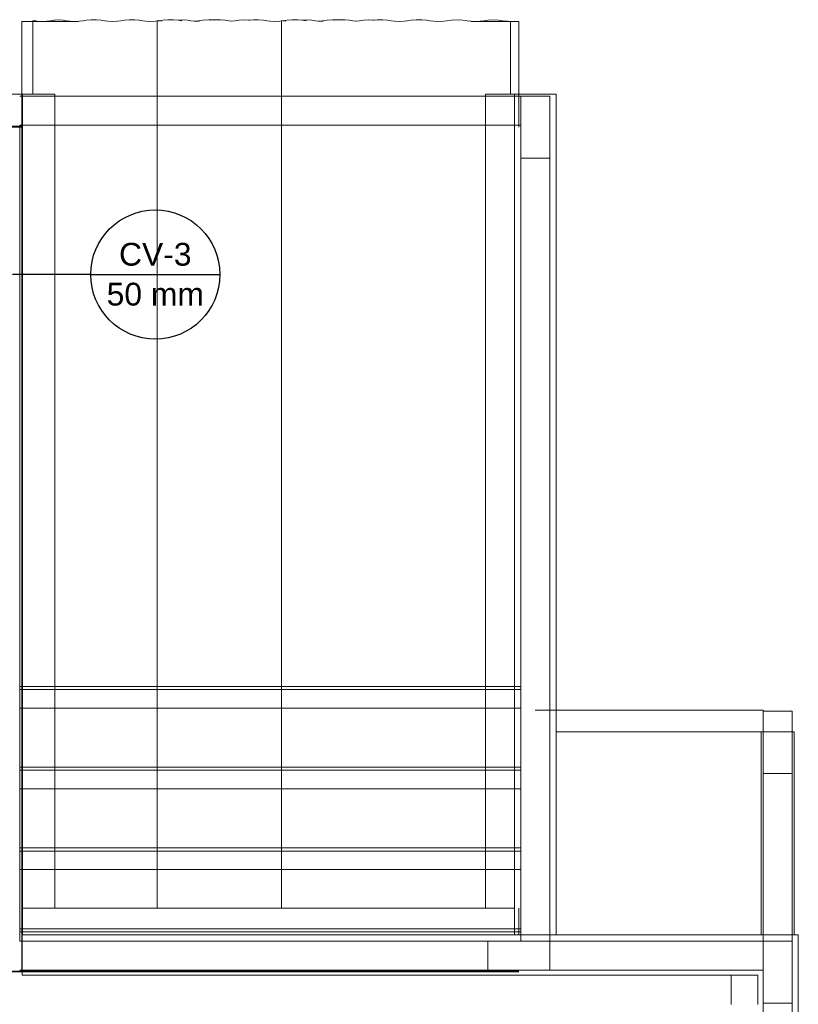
# Model space of a CAD drawing. Header units: millimetres. Extents: x -16331 to -10174, y -4135 to -3584.
# Tile 361 of 456: x -10259.9 to -10252.38, y -3940.12 to -3930.61. Entities that reach past the tile are written whole.
import ezdxf

# ---------------------------------------------------------------- set-up
doc = ezdxf.new("R2010")
doc.units = ezdxf.units.MM
doc.layers.add('CV-Indicação coluna', color=7, linetype='Continuous')
for name, color, linetype, lineweight in [('IFC-IfcBuildingElementProxy-Contorno', 250, 'Continuous', 5), ('IFC-IfcRoof-Contorno', 250, 'Continuous', 5), ('IFC-IfcSlab-Contorno', 250, 'Continuous', 5), ('IFC-IfcSpace-Contorno', 250, 'Continuous', 5), ('IFC-IfcWall-Contorno', 250, 'Continuous', 5), ('IFC-IfcWallStandardCase-Contorno', 250, 'Continuous', 5), ('IFC-Laje-Contorno', 134, 'Continuous', 5), ('IFC-Pilar-Contorno', 83, 'Continuous', 5), ('IFC-Viga-Contorno', 66, 'Continuous', 5)]:
    doc.layers.add(name, color=color, linetype=linetype, lineweight=lineweight)
doc.styles.add('Arial', font='arial.ttf', dxfattribs={"height": 100})

msp = doc.modelspace()

# ---------------------------------------------------------------- linework, layer by layer
at = {"layer": 'CV-Indicação coluna'}
for q in [(-10259.9681, -3933.0708), (-10257.9658, -3933.0708)]:
    msp.add_line((-10259.213, -3933.0708), q, dxfattribs=at)
msp.add_circle((-10258.5894, -3933.0708), 0.6236, dxfattribs=at)
at = {"layer": 'IFC-IfcBuildingElementProxy-Contorno', "lineweight": 5}
for p, q in [((-10259.8711, -3931.3289), (-10259.8791, -3931.3289)), ((-10259.8711, -3931.6376), (-10259.8711, -3931.3289)), ((-10259.8711, -3931.3289), (-10259.8711, -3931.6476)), ((-10259.7706, -3931.3289), (-10259.8711, -3931.3289)), ((-10259.5734, -3931.3289), (-10259.7706, -3931.3289)), ((-10259.5581, -3931.3289), (-10259.5734, -3931.3289)), ((-10259.5581, -3931.6476), (-10259.5581, -3931.3289)), ((-10255.3998, -3931.3289), (-10255.3998, -3931.6476)), ((-10255.3845, -3931.3289), (-10255.3998, -3931.3289)), ((-10255.158, -3931.3289), (-10255.3845, -3931.3289)), ((-10255.1189, -3931.3289), (-10255.158, -3931.3289)), ((-10259.8711, -3931.6476), (-10259.8711, -3931.6376)), ((-10259.8711, -3939.1904), (-10259.8711, -3931.6476)), ((-10259.8711, -3931.6476), (-10259.8711, -3939.1904)), ((-10259.5581, -3939.1904), (-10259.5581, -3931.6476)), ((-10255.3998, -3931.6476), (-10255.3998, -3939.1904)), ((-10259.8711, -3939.4476), (-10259.8711, -3939.1904)), ((-10259.7706, -3939.1904), (-10259.8711, -3939.1904)), ((-10259.5581, -3939.1904), (-10259.7706, -3939.1904)), ((-10258.5705, -3939.1904), (-10259.5581, -3939.1904)), ((-10257.3705, -3939.1904), (-10258.5705, -3939.1904)), ((-10255.3998, -3939.1904), (-10257.3705, -3939.1904)), ((-10255.158, -3939.1904), (-10255.3998, -3939.1904)), ((-10255.1189, -3939.1904), (-10255.158, -3939.1904)), ((-10255.0789, -3939.4476), (-10255.0789, -3939.1904)), ((-10259.8791, -3939.4836), (-10259.8791, -3939.4876)), ((-10259.8738, -3939.4836), (-10259.8791, -3939.4836)), ((-10260.1891, -3939.8056), (-10259.8791, -3939.8056)), ((-10259.8738, -3939.8056), (-10260.1891, -3939.8056)), ((-10259.8791, -3939.8056), (-10255.0789, -3939.8056)), ((-10253.0261, -3939.8376), (-10253.0261, -3940.1186))]:
    msp.add_line(p, q, dxfattribs=at)
at = {"layer": 'IFC-IfcRoof-Contorno', "lineweight": 5}
for p, q in [((-10259.8791, -3930.6276), (-10259.8791, -3930.6337)), ((-10259.72, -3930.6276), (-10259.8791, -3930.6276)), ((-10259.8791, -3930.6337), (-10259.8791, -3930.6363)), ((-10259.8791, -3930.6363), (-10259.8791, -3930.6471)), ((-10259.8791, -3930.6471), (-10259.8791, -3930.6606)), ((-10259.8791, -3930.6606), (-10259.8791, -3930.6616)), ((-10259.7632, -3930.619), (-10259.7706, -3930.6201)), ((-10259.7706, -3930.6201), (-10259.7706, -3931.3289)), ((-10259.73, -3930.6242), (-10259.7632, -3930.619)), ((-10259.6834, -3930.6262), (-10259.73, -3930.6242)), ((-10259.3992, -3930.6276), (-10259.72, -3930.6276)), ((-10259.6364, -3930.6244), (-10259.6834, -3930.6262)), ((-10259.6022, -3930.6193), (-10259.6364, -3930.6244)), ((-10259.5696, -3930.6143), (-10259.6022, -3930.6193)), ((-10259.5581, -3930.6139), (-10259.5696, -3930.6143)), ((-10259.5244, -3930.6125), (-10259.5581, -3930.6139)), ((-10259.4791, -3930.6143), (-10259.5244, -3930.6125)), ((-10259.4465, -3930.6193), (-10259.4791, -3930.6143)), ((-10259.413, -3930.6244), (-10259.4465, -3930.6193)), ((-10259.3666, -3930.6263), (-10259.413, -3930.6244)), ((-10259.3341, -3930.6276), (-10259.3992, -3930.6276)), ((-10259.3203, -3930.6244), (-10259.3666, -3930.6263)), ((-10259.2868, -3930.6193), (-10259.3203, -3930.6244)), ((-10259.2541, -3930.6137), (-10259.2868, -3930.6193)), ((-10259.2086, -3930.6107), (-10259.2541, -3930.6137)), ((-10259.1587, -3930.6107), (-10259.2086, -3930.6107)), ((-10259.1133, -3930.6137), (-10259.1587, -3930.6107)), ((-10259.0806, -3930.6194), (-10259.1133, -3930.6137)), ((-10259.0472, -3930.6245), (-10259.0806, -3930.6194)), ((-10259.0006, -3930.6264), (-10259.0472, -3930.6245)), ((-10258.9541, -3930.6245), (-10259.0006, -3930.6264)), ((-10258.9208, -3930.6193), (-10258.9541, -3930.6245)), ((-10258.8878, -3930.6137), (-10258.9208, -3930.6193)), ((-10258.8418, -3930.6106), (-10258.8878, -3930.6137)), ((-10258.7914, -3930.6106), (-10258.8418, -3930.6106)), ((-10258.7456, -3930.6137), (-10258.7914, -3930.6106)), ((-10258.7129, -3930.6194), (-10258.7456, -3930.6137)), ((-10258.6793, -3930.6246), (-10258.7129, -3930.6194)), ((-10258.6326, -3930.6265), (-10258.6793, -3930.6246)), ((-10258.5859, -3930.6246), (-10258.6326, -3930.6265)), ((-10258.5705, -3930.6221), (-10258.5859, -3930.6246)), ((-10258.5632, -3930.619), (-10258.5705, -3930.6201)), ((-10258.5705, -3930.6201), (-10258.5705, -3931.6476)), ((-10258.5568, -3930.62), (-10258.5632, -3930.619)), ((-10258.5528, -3930.6193), (-10258.5568, -3930.62)), ((-10258.5566, -3930.62), (-10258.5568, -3930.62)), ((-10258.53, -3930.6242), (-10258.5566, -3930.62)), ((-10258.5178, -3930.6132), (-10258.5528, -3930.6193)), ((-10258.4685, -3930.6099), (-10258.5178, -3930.6132)), ((-10258.4144, -3930.6101), (-10258.4685, -3930.6099)), ((-10258.3661, -3930.6137), (-10258.4144, -3930.6101)), ((-10258.3639, -3930.6141), (-10258.3695, -3930.6143)), ((-10258.3639, -3930.6141), (-10258.3661, -3930.6137)), ((-10258.3618, -3930.614), (-10258.3639, -3930.6141)), ((-10258.3331, -3930.62), (-10258.3639, -3930.6141)), ((-10258.3243, -3930.6125), (-10258.3618, -3930.614)), ((-10258.2791, -3930.6143), (-10258.3243, -3930.6125)), ((-10258.2464, -3930.6193), (-10258.2791, -3930.6143)), ((-10258.2129, -3930.6244), (-10258.2464, -3930.6193)), ((-10258.207, -3930.6247), (-10258.2129, -3930.6244)), ((-10258.2039, -3930.6248), (-10258.207, -3930.6247)), ((-10258.2035, -3930.6248), (-10258.2039, -3930.6248)), ((-10258.2037, -3930.6248), (-10258.2039, -3930.6248)), ((-10258.1666, -3930.6263), (-10258.2037, -3930.6248)), ((-10258.1708, -3930.6193), (-10258.2035, -3930.6248)), ((-10258.1297, -3930.6132), (-10258.1708, -3930.6193)), ((-10258.0737, -3930.611), (-10258.1297, -3930.6132)), ((-10258.0361, -3930.6125), (-10258.0737, -3930.611)), ((-10258.0361, -3930.6125), (-10258.054, -3930.6137)), ((-10258.0086, -3930.6107), (-10258.0361, -3930.6125)), ((-10258.0177, -3930.6132), (-10258.0361, -3930.6125)), ((-10257.9586, -3930.6107), (-10258.0086, -3930.6107)), ((-10257.9132, -3930.6137), (-10257.9586, -3930.6107)), ((-10257.8806, -3930.6194), (-10257.9132, -3930.6137)), ((-10257.8503, -3930.624), (-10257.8806, -3930.6194)), ((-10257.8503, -3930.624), (-10257.8511, -3930.6241)), ((-10257.8169, -3930.6193), (-10257.8503, -3930.624)), ((-10257.7781, -3930.6139), (-10257.8169, -3930.6193)), ((-10257.7264, -3930.612), (-10257.7781, -3930.6139)), ((-10257.6867, -3930.6136), (-10257.7264, -3930.612)), ((-10257.6867, -3930.6136), (-10257.6877, -3930.6137)), ((-10257.6418, -3930.6106), (-10257.6867, -3930.6136)), ((-10257.675, -3930.6141), (-10257.6867, -3930.6136)), ((-10257.5913, -3930.6106), (-10257.6418, -3930.6106)), ((-10257.5455, -3930.6137), (-10257.5913, -3930.6106)), ((-10257.5128, -3930.6194), (-10257.5455, -3930.6137)), ((-10257.4793, -3930.6246), (-10257.5128, -3930.6194)), ((-10257.4325, -3930.6265), (-10257.4793, -3930.6246)), ((-10257.3859, -3930.6246), (-10257.4325, -3930.6265)), ((-10257.3705, -3930.6221), (-10257.3859, -3930.6246)), ((-10257.3631, -3930.619), (-10257.3705, -3930.6201)), ((-10257.3705, -3930.6201), (-10257.3705, -3931.6476)), ((-10257.3568, -3930.62), (-10257.3631, -3930.619)), ((-10257.3527, -3930.6193), (-10257.3568, -3930.62)), ((-10257.3566, -3930.62), (-10257.3568, -3930.62)), ((-10257.3299, -3930.6242), (-10257.3566, -3930.62)), ((-10257.3178, -3930.6132), (-10257.3527, -3930.6193)), ((-10257.2685, -3930.6099), (-10257.3178, -3930.6132)), ((-10257.2144, -3930.6101), (-10257.2685, -3930.6099)), ((-10257.1661, -3930.6137), (-10257.2144, -3930.6101)), ((-10257.1639, -3930.6141), (-10257.1695, -3930.6143)), ((-10257.1639, -3930.6141), (-10257.1661, -3930.6137)), ((-10257.1617, -3930.614), (-10257.1639, -3930.6141)), ((-10257.133, -3930.62), (-10257.1639, -3930.6141)), ((-10257.1243, -3930.6125), (-10257.1617, -3930.614)), ((-10257.079, -3930.6143), (-10257.1243, -3930.6125)), ((-10257.0464, -3930.6193), (-10257.079, -3930.6143)), ((-10257.0129, -3930.6244), (-10257.0464, -3930.6193)), ((-10257.0069, -3930.6247), (-10257.0129, -3930.6244)), ((-10257.0039, -3930.6248), (-10257.0069, -3930.6247)), ((-10257.0034, -3930.6248), (-10257.0039, -3930.6248)), ((-10257.0036, -3930.6248), (-10257.0039, -3930.6248)), ((-10256.9665, -3930.6263), (-10257.0036, -3930.6248)), ((-10256.9707, -3930.6193), (-10257.0034, -3930.6248)), ((-10256.9297, -3930.6132), (-10256.9707, -3930.6193)), ((-10256.8736, -3930.611), (-10256.9297, -3930.6132)), ((-10256.8361, -3930.6125), (-10256.8736, -3930.611)), ((-10256.8361, -3930.6125), (-10256.854, -3930.6137)), ((-10256.8085, -3930.6107), (-10256.8361, -3930.6125)), ((-10256.8176, -3930.6132), (-10256.8361, -3930.6125)), ((-10256.7586, -3930.6107), (-10256.8085, -3930.6107)), ((-10256.7132, -3930.6137), (-10256.7586, -3930.6107)), ((-10256.6805, -3930.6194), (-10256.7132, -3930.6137)), ((-10256.6503, -3930.624), (-10256.6805, -3930.6194)), ((-10256.6503, -3930.624), (-10256.6511, -3930.6241)), ((-10256.6169, -3930.6193), (-10256.6503, -3930.624)), ((-10256.578, -3930.6139), (-10256.6169, -3930.6193)), ((-10256.5263, -3930.612), (-10256.578, -3930.6139)), ((-10256.4867, -3930.6136), (-10256.5263, -3930.612)), ((-10256.4867, -3930.6136), (-10256.4877, -3930.6137)), ((-10256.4417, -3930.6106), (-10256.4867, -3930.6136)), ((-10256.4749, -3930.6141), (-10256.4867, -3930.6136)), ((-10256.3913, -3930.6106), (-10256.4417, -3930.6106)), ((-10256.3455, -3930.6137), (-10256.3913, -3930.6106)), ((-10256.3128, -3930.6194), (-10256.3455, -3930.6137)), ((-10256.2792, -3930.6246), (-10256.3128, -3930.6194)), ((-10256.2325, -3930.6265), (-10256.2792, -3930.6246)), ((-10256.1858, -3930.6246), (-10256.2325, -3930.6265)), ((-10256.1527, -3930.6193), (-10256.1858, -3930.6246)), ((-10256.1177, -3930.6132), (-10256.1527, -3930.6193)), ((-10256.0684, -3930.6099), (-10256.1177, -3930.6132)), ((-10256.0143, -3930.6101), (-10256.0684, -3930.6099)), ((-10255.966, -3930.6137), (-10256.0143, -3930.6101)), ((-10255.933, -3930.62), (-10255.966, -3930.6137)), ((-10255.8981, -3930.6252), (-10255.933, -3930.62)), ((-10255.8504, -3930.6269), (-10255.8981, -3930.6252)), ((-10255.8034, -3930.6248), (-10255.8504, -3930.6269)), ((-10255.7707, -3930.6193), (-10255.8034, -3930.6248)), ((-10255.7296, -3930.6132), (-10255.7707, -3930.6193)), ((-10255.6736, -3930.611), (-10255.7296, -3930.6132)), ((-10255.6176, -3930.6132), (-10255.6736, -3930.611)), ((-10255.5765, -3930.6193), (-10255.6176, -3930.6132)), ((-10255.5423, -3930.6241), (-10255.5765, -3930.6193)), ((-10255.4967, -3930.6259), (-10255.5423, -3930.6241)), ((-10255.1, -3930.6276), (-10255.5421, -3930.6276)), ((-10255.451, -3930.6241), (-10255.4967, -3930.6259)), ((-10255.4168, -3930.6193), (-10255.451, -3930.6241)), ((-10255.3998, -3930.617), (-10255.4168, -3930.6193)), ((-10255.378, -3930.6139), (-10255.3998, -3930.617)), ((-10255.3263, -3930.612), (-10255.378, -3930.6139)), ((-10255.2749, -3930.6141), (-10255.3263, -3930.612)), ((-10255.2368, -3930.6196), (-10255.2749, -3930.6141)), ((-10255.2162, -3930.6231), (-10255.2368, -3930.6196)), ((-10255.1888, -3930.6254), (-10255.2162, -3930.6231)), ((-10255.158, -3930.6261), (-10255.1888, -3930.6254)), ((-10255.158, -3931.3289), (-10255.158, -3930.6261)), ((-10255.0789, -3930.6276), (-10255.1, -3930.6276)), ((-10255.0789, -3930.6282), (-10255.0789, -3930.6276)), ((-10255.0789, -3930.6551), (-10255.0789, -3930.6282)), ((-10255.0789, -3930.6731), (-10255.0789, -3930.6551)), ((-10259.8791, -3930.6616), (-10259.8791, -3930.6626)), ((-10259.8791, -3930.6626), (-10259.8791, -3930.6788)), ((-10259.8791, -3930.6788), (-10259.8791, -3930.7021)), ((-10259.8791, -3930.7021), (-10259.8791, -3930.7097)), ((-10259.8791, -3930.7097), (-10259.8791, -3930.7292)), ((-10259.8791, -3930.7292), (-10259.8791, -3930.7575)), ((-10255.0789, -3930.7028), (-10255.0789, -3930.6731)), ((-10255.0789, -3930.7216), (-10255.0789, -3930.7028)), ((-10255.0789, -3930.7514), (-10255.0789, -3930.7216)), ((-10255.0789, -3930.7701), (-10255.0789, -3930.7514)), ((-10259.8791, -3930.7575), (-10259.8791, -3930.7681)), ((-10259.8791, -3930.7681), (-10259.8791, -3930.7796)), ((-10259.8791, -3930.7796), (-10259.8791, -3930.7939)), ((-10259.8791, -3930.7939), (-10259.8791, -3930.8129)), ((-10259.8791, -3930.8129), (-10259.8791, -3930.8158)), ((-10259.8791, -3930.8158), (-10259.8791, -3930.8289)), ((-10259.8791, -3930.8289), (-10259.8791, -3930.8721)), ((-10255.0789, -3930.7856), (-10255.0789, -3930.7701)), ((-10255.0789, -3930.8), (-10255.0789, -3930.7856)), ((-10255.0789, -3931.6476), (-10255.0789, -3930.8)), ((-10259.8791, -3930.8721), (-10259.8791, -3930.9045)), ((-10259.8791, -3930.9045), (-10259.8791, -3930.9069)), ((-10259.8791, -3930.9069), (-10259.8791, -3930.9096)), ((-10259.8791, -3930.9096), (-10259.8791, -3930.9952)), ((-10259.8791, -3930.9952), (-10259.8791, -3931.0185)), ((-10259.8791, -3931.0185), (-10259.8791, -3931.0497)), ((-10259.8791, -3931.0497), (-10259.8791, -3931.0743)), ((-10259.8791, -3931.0743), (-10259.8791, -3931.0785)), ((-10259.8791, -3931.0785), (-10259.8791, -3931.1049)), ((-10259.8791, -3931.1049), (-10259.8791, -3931.2081)), ((-10259.8791, -3931.2081), (-10259.8791, -3931.2272)), ((-10259.8791, -3931.2272), (-10259.8791, -3931.2417)), ((-10259.8791, -3931.2417), (-10259.8791, -3931.2475)), ((-10259.8791, -3931.2475), (-10259.8791, -3931.3053)), ((-10259.8791, -3931.3053), (-10259.8791, -3931.6476)), ((-10255.0869, -3931.3276), (-10255.1189, -3931.3276)), ((-10255.1189, -3931.3276), (-10255.1189, -3931.6476)), ((-10255.0789, -3931.3276), (-10255.0869, -3931.3276)), ((-10254.9139, -3931.3276), (-10255.0789, -3931.3276)), ((-10254.7189, -3931.3276), (-10254.9139, -3931.3276)), ((-10254.7189, -3931.6476), (-10254.7189, -3931.3276)), ((-10258.5705, -3931.6476), (-10258.5705, -3939.1904)), ((-10257.3705, -3931.6476), (-10257.3705, -3939.1904)), ((-10255.1189, -3931.6476), (-10255.1189, -3939.1904)), ((-10254.7189, -3937.4874), (-10254.7189, -3931.6476)), ((-10254.7189, -3939.1904), (-10254.7189, -3937.4874)), ((-10252.7389, -3937.4876), (-10254.7189, -3937.4876)), ((-10252.4189, -3937.4876), (-10252.7389, -3937.4876)), ((-10252.4189, -3939.4476), (-10252.4189, -3937.4876)), ((-10255.1189, -3939.1904), (-10255.1189, -3939.4476)), ((-10254.7189, -3939.4476), (-10254.7189, -3939.1904)), ((-10259.8738, -3939.4476), (-10259.8738, -3939.4727)), ((-10259.7706, -3939.4476), (-10259.8738, -3939.4476)), ((-10259.8738, -3939.4727), (-10259.8738, -3939.4836)), ((-10259.8738, -3939.4836), (-10259.8738, -3939.4876)), ((-10259.8738, -3939.4876), (-10259.8738, -3939.7976)), ((-10259.5581, -3939.4476), (-10259.7706, -3939.4476)), ((-10258.5705, -3939.4476), (-10259.5581, -3939.4476)), ((-10257.3705, -3939.4476), (-10258.5705, -3939.4476)), ((-10255.3998, -3939.4476), (-10257.3705, -3939.4476)), ((-10255.158, -3939.4476), (-10255.3998, -3939.4476)), ((-10255.1189, -3939.4476), (-10255.158, -3939.4476)), ((-10255.0869, -3939.4476), (-10255.1189, -3939.4476)), ((-10255.0789, -3939.4476), (-10255.0869, -3939.4476)), ((-10254.9139, -3939.4476), (-10255.0789, -3939.4476)), ((-10254.7589, -3939.4476), (-10254.9139, -3939.4476)), ((-10253.0261, -3939.4476), (-10254.7589, -3939.4476)), ((-10252.7689, -3939.4476), (-10253.0261, -3939.4476)), ((-10252.7389, -3939.4476), (-10252.7689, -3939.4476)), ((-10252.7329, -3939.4476), (-10252.7389, -3939.4476)), ((-10252.7289, -3939.4476), (-10252.7329, -3939.4476)), ((-10252.4189, -3939.4476), (-10252.7289, -3939.4476)), ((-10252.3789, -3939.4476), (-10252.4189, -3939.4476)), ((-10252.3789, -3945.3676), (-10252.3789, -3939.4476)), ((-10259.8738, -3939.7976), (-10259.8738, -3939.8056)), ((-10259.8738, -3939.8056), (-10259.8738, -3939.8376)), ((-10259.8738, -3939.8376), (-10259.7706, -3939.8376)), ((-10259.7706, -3939.8376), (-10259.5581, -3939.8376)), ((-10259.5581, -3939.8376), (-10255.0789, -3939.8376)), ((-10255.0789, -3939.8376), (-10254.9139, -3939.8376)), ((-10254.9139, -3939.8376), (-10253.0261, -3939.8376)), ((-10253.0261, -3939.8376), (-10252.7689, -3939.8376)), ((-10252.7689, -3939.8376), (-10252.7689, -3940.1186))]:
    msp.add_line(p, q, dxfattribs=at)
at = {"layer": 'IFC-IfcSlab-Contorno', "lineweight": 5}
msp.add_line((-10259.8711, -3931.6476), (-10261.9293, -3931.6476), dxfattribs=at)
at = {"layer": 'IFC-IfcSpace-Contorno', "lineweight": 5}
for p, q in [((-10252.7389, -3937.4874), (-10254.7189, -3937.4874)), ((-10252.7389, -3939.4476), (-10252.7389, -3937.4874))]:
    msp.add_line(p, q, dxfattribs=at)
at = {"layer": 'IFC-IfcWall-Contorno', "lineweight": 5}
for p, q in [((-10259.8791, -3931.3276), (-10260.2882, -3931.3276)), ((-10259.8791, -3931.5601), (-10259.8791, -3931.3276)), ((-10259.8791, -3931.6376), (-10259.8791, -3931.5601)), ((-10260.1891, -3931.6376), (-10259.8791, -3931.6376)), ((-10259.8738, -3939.4876), (-10259.8791, -3939.4876)), ((-10259.8791, -3939.4876), (-10259.8791, -3939.7976)), ((-10259.8791, -3939.7976), (-10255.0789, -3939.7976))]:
    msp.add_line(p, q, dxfattribs=at)
at = {"layer": 'IFC-IfcWallStandardCase-Contorno', "lineweight": 5}
for p, q in [((-10259.8791, -3931.6376), (-10260.111, -3931.6376)), ((-10259.8791, -3931.6476), (-10259.8791, -3931.6376)), ((-10259.8791, -3937.7434), (-10259.8791, -3931.6476)), ((-10259.8791, -3939.1904), (-10259.8791, -3937.7434)), ((-10259.8791, -3939.4727), (-10259.8791, -3939.1904)), ((-10259.8791, -3939.4836), (-10259.8791, -3939.4727)), ((-10259.8791, -3939.4876), (-10259.8791, -3939.4836)), ((-10259.8791, -3939.6931), (-10259.8791, -3939.4876)), ((-10259.8791, -3939.7471), (-10259.8791, -3939.6931)), ((-10259.8791, -3939.7976), (-10259.8791, -3939.7471)), ((-10260.0839, -3939.7976), (-10259.8791, -3939.7976))]:
    msp.add_line(p, q, dxfattribs=at)
at = {"layer": 'IFC-Laje-Contorno', "lineweight": 5}
for p, q in [((-10259.8991, -3931.6276), (-10259.8991, -3935.687)), ((-10255.0589, -3931.6276), (-10259.8991, -3931.6276)), ((-10255.0589, -3931.9476), (-10255.0589, -3931.6276)), ((-10255.0589, -3937.0476), (-10255.0589, -3931.9476)), ((-10259.8991, -3935.687), (-10259.8991, -3937.0476)), ((-10259.8991, -3937.0476), (-10259.8991, -3937.0776)), ((-10259.8991, -3937.0476), (-10259.8991, -3937.0776)), ((-10255.0589, -3937.0476), (-10259.8991, -3937.0476)), ((-10259.8991, -3937.0776), (-10259.8991, -3937.2576)), ((-10259.8991, -3937.0776), (-10259.8991, -3937.2576)), ((-10255.0589, -3937.0776), (-10259.8991, -3937.0776)), ((-10255.0589, -3937.0776), (-10255.0589, -3937.0476)), ((-10255.0589, -3937.2576), (-10255.0589, -3937.0776)), ((-10259.8991, -3937.2576), (-10259.8991, -3937.8276)), ((-10259.8991, -3937.2576), (-10259.8991, -3937.2876)), ((-10255.0589, -3937.2576), (-10259.8991, -3937.2576)), ((-10255.0589, -3937.8276), (-10255.0589, -3937.2576)), ((-10252.7189, -3937.2776), (-10254.9189, -3937.2776)), ((-10254.7789, -3937.2876), (-10254.7789, -3939.5076)), ((-10252.7189, -3937.8876), (-10252.7189, -3937.2776)), ((-10259.8991, -3937.8276), (-10259.8991, -3937.8576)), ((-10259.8991, -3937.8276), (-10259.8991, -3937.8576)), ((-10255.0589, -3937.8276), (-10259.8991, -3937.8276)), ((-10259.8991, -3937.8576), (-10259.8991, -3938.0376)), ((-10259.8991, -3937.8576), (-10259.8991, -3938.0376)), ((-10255.0589, -3937.8576), (-10259.8991, -3937.8576)), ((-10255.0589, -3937.8576), (-10255.0589, -3937.8276)), ((-10255.0589, -3938.0376), (-10255.0589, -3937.8576)), ((-10252.7189, -3939.5076), (-10252.7189, -3937.8876)), ((-10259.8991, -3938.0376), (-10259.8991, -3938.6076)), ((-10259.8991, -3938.0376), (-10259.8991, -3938.0676)), ((-10255.0589, -3938.0376), (-10259.8991, -3938.0376)), ((-10255.0589, -3938.6076), (-10255.0589, -3938.0376)), ((-10259.8991, -3938.6076), (-10259.8991, -3938.6376)), ((-10259.8991, -3938.6076), (-10259.8991, -3938.6376)), ((-10255.0589, -3938.6076), (-10259.8991, -3938.6076)), ((-10259.8991, -3938.6376), (-10259.8991, -3938.8176)), ((-10259.8991, -3938.6376), (-10259.8991, -3938.8176)), ((-10255.0589, -3938.6376), (-10259.8991, -3938.6376)), ((-10255.0589, -3938.6376), (-10255.0589, -3938.6076)), ((-10255.0589, -3938.8176), (-10255.0589, -3938.6376)), ((-10259.8991, -3938.8176), (-10259.8991, -3939.3876)), ((-10259.8991, -3938.8176), (-10259.8991, -3938.8476)), ((-10255.0589, -3938.8176), (-10259.8991, -3938.8176)), ((-10255.0589, -3939.3876), (-10255.0589, -3938.8176)), ((-10259.8991, -3939.3876), (-10259.8991, -3939.4176)), ((-10259.8991, -3939.3876), (-10259.8991, -3939.4176)), ((-10255.0589, -3939.3876), (-10259.8991, -3939.3876)), ((-10255.0589, -3939.4176), (-10255.0589, -3939.3876)), ((-10259.8991, -3939.4176), (-10259.8991, -3939.5076)), ((-10259.8991, -3939.4176), (-10259.8991, -3939.5076)), ((-10255.0589, -3939.4176), (-10259.8991, -3939.4176)), ((-10255.0589, -3939.5076), (-10255.0589, -3939.4176)), ((-10259.8991, -3939.5076), (-10255.3789, -3939.5076)), ((-10255.3789, -3939.5076), (-10255.0589, -3939.5076)), ((-10254.7789, -3939.5076), (-10252.7189, -3939.5076)), ((-10255.3789, -3939.7876), (-10259.8991, -3939.7876)), ((-10254.7789, -3939.7876), (-10255.3789, -3939.7876)), ((-10253.0389, -3939.7876), (-10254.7789, -3939.7876)), ((-10252.7189, -3939.7876), (-10253.0389, -3939.7876)), ((-10252.7189, -3940.1076), (-10252.7189, -3939.7876)), ((-10252.7189, -3945.0276), (-10252.7189, -3940.1076))]:
    msp.add_line(p, q, dxfattribs=at)
at = {"layer": 'IFC-Pilar-Contorno', "lineweight": 5}
for p, q in [((-10254.7789, -3931.3476), (-10255.0589, -3931.3476)), ((-10255.0589, -3931.3476), (-10255.0589, -3931.6276)), ((-10254.7789, -3931.6276), (-10254.7789, -3931.3476)), ((-10255.0589, -3931.6276), (-10255.0589, -3931.9476)), ((-10254.7789, -3931.9476), (-10254.7789, -3931.6276)), ((-10255.0589, -3931.9476), (-10254.7789, -3931.9476)), ((-10252.4389, -3937.2876), (-10252.7189, -3937.2876)), ((-10252.7189, -3937.2876), (-10252.7189, -3937.8876)), ((-10252.4389, -3937.8876), (-10252.4389, -3937.2876)), ((-10252.7189, -3937.8876), (-10252.4389, -3937.8876)), ((-10255.3789, -3939.5076), (-10255.3789, -3939.7876)), ((-10255.0589, -3939.5076), (-10255.3789, -3939.5076)), ((-10254.7789, -3939.5076), (-10255.0589, -3939.5076)), ((-10254.7789, -3939.7876), (-10254.7789, -3939.5076)), ((-10252.4389, -3939.5076), (-10252.7189, -3939.5076)), ((-10252.7189, -3939.5076), (-10252.7189, -3939.7876)), ((-10252.4389, -3939.7876), (-10252.4389, -3939.5076)), ((-10255.3789, -3939.7876), (-10255.0589, -3939.7876)), ((-10255.0589, -3939.7876), (-10254.7789, -3939.7876)), ((-10252.7189, -3939.7876), (-10252.7189, -3940.1076)), ((-10252.4389, -3940.1076), (-10252.4389, -3939.7876)), ((-10252.7189, -3940.1076), (-10252.4389, -3940.1076))]:
    msp.add_line(p, q, dxfattribs=at)
at = {"layer": 'IFC-Viga-Contorno', "lineweight": 5}
for p, q in [((-10255.0589, -3931.3476), (-10259.8991, -3931.3476)), ((-10255.0589, -3931.6276), (-10255.0589, -3931.3476)), ((-10259.8991, -3931.6276), (-10255.0589, -3931.6276)), ((-10254.7789, -3931.9476), (-10255.0589, -3931.9476)), ((-10255.0589, -3931.9476), (-10255.0589, -3937.0476)), ((-10254.7789, -3937.2776), (-10254.7789, -3931.9476)), ((-10255.0589, -3937.0476), (-10255.0589, -3937.0776)), ((-10255.0589, -3937.0776), (-10255.0589, -3937.2576)), ((-10255.0589, -3937.2576), (-10255.0589, -3937.2776)), ((-10255.0589, -3937.2776), (-10255.0589, -3937.8276)), ((-10254.7789, -3939.5076), (-10254.7789, -3937.2776)), ((-10255.0589, -3937.8276), (-10255.0589, -3937.8576)), ((-10255.0589, -3937.8576), (-10255.0589, -3938.0376)), ((-10252.4389, -3937.8876), (-10252.7189, -3937.8876)), ((-10252.7189, -3937.8876), (-10252.7189, -3939.5076)), ((-10252.4389, -3939.5076), (-10252.4389, -3937.8876)), ((-10255.0589, -3938.0376), (-10255.0589, -3938.6076)), ((-10255.0589, -3938.6076), (-10255.0589, -3938.6376)), ((-10255.0589, -3938.6376), (-10255.0589, -3938.8176)), ((-10255.0589, -3938.8176), (-10255.0589, -3939.3876)), ((-10255.0589, -3939.3876), (-10255.0589, -3939.4176)), ((-10255.0589, -3939.4176), (-10255.0589, -3939.5076)), ((-10255.3789, -3939.5076), (-10259.8991, -3939.5076)), ((-10255.3789, -3939.7876), (-10255.3789, -3939.5076)), ((-10255.0589, -3939.5076), (-10254.7789, -3939.5076)), ((-10254.7789, -3939.5076), (-10254.7789, -3939.7876)), ((-10252.7189, -3939.5076), (-10254.7789, -3939.5076)), ((-10252.7189, -3939.5076), (-10252.4389, -3939.5076)), ((-10252.7189, -3939.7876), (-10252.7189, -3939.5076)), ((-10259.8991, -3939.7876), (-10255.3789, -3939.7876)), ((-10254.7789, -3939.7876), (-10252.7189, -3939.7876)), ((-10252.4389, -3940.1076), (-10252.7189, -3940.1076)), ((-10252.7189, -3940.1076), (-10252.7189, -3945.0276)), ((-10252.4389, -3945.0276), (-10252.4389, -3940.1076))]:
    msp.add_line(p, q, dxfattribs=at)

# ---------------------------------------------------------------- texts
at = {"layer": 'CV-Indicação coluna', "char_height": 0.22, "attachment_point": 8, "line_spacing_factor": 0.6, "style": 'Arial'}
for s, insert, width in [('CV-3', (-10258.5894, -3932.9882), 1.400488), ('50 mm', (-10258.5894, -3933.3734), 1.878384)]:
    msp.add_mtext(s, dxfattribs=dict(at, insert=insert, width=width))

doc.saveas('drawing.dxf')
